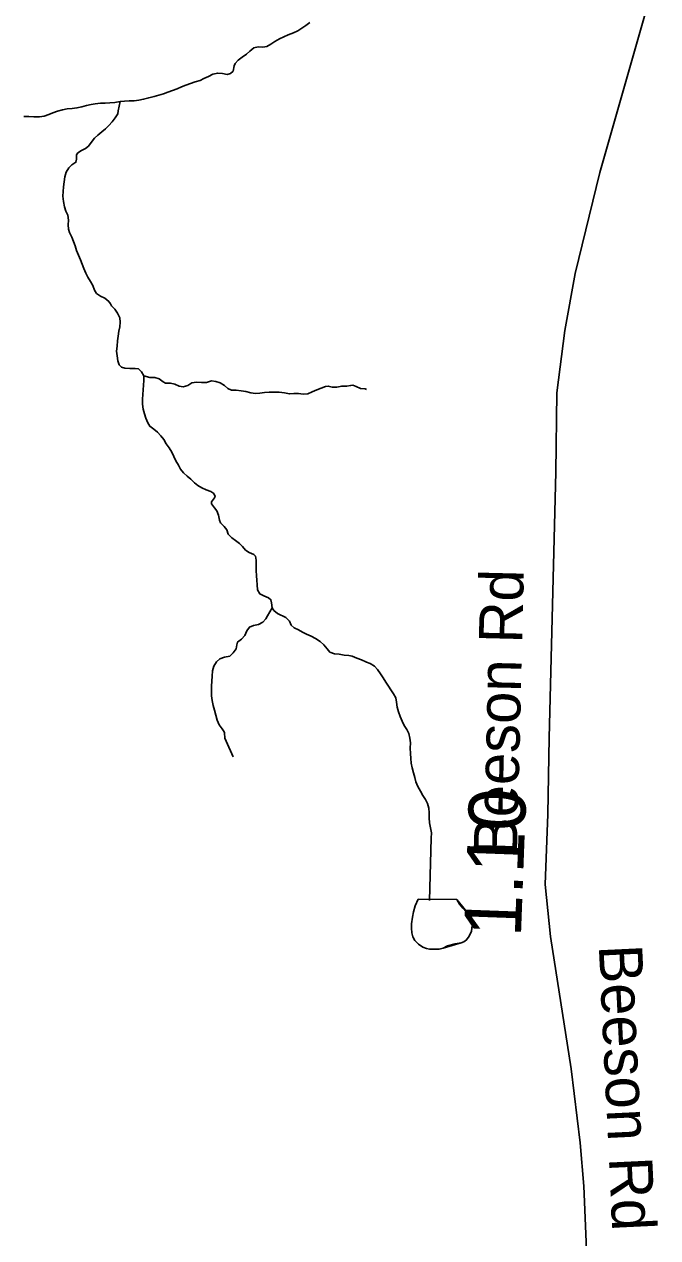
# Model space of a CAD drawing. Extents: x 1662474 to 1856135, y 779280 to 917889.
# Drawn here: x 1699249 to 1700639, y 865246 to 867907 of the extents above; entities that cross this region are included whole.
import ezdxf

# ---------------------------------------------------------------- set-up
doc = ezdxf.new("R2010")
doc.units = 0
for name, color, linetype in [('Exist Hydrographic Creek Single Shore', 7, 'Continuous'), ('Exist Hydrographic Misc Water Feature', 7, 'Continuous'), ('Exist Road Secondary Mileage Tenths English Label', 7, 'Continuous'), ('Exist Road Secondary Type 51 Attributed', 7, 'Continuous'), ('Exist Road Secondary Type 51 Label', 7, 'Continuous')]:
    doc.layers.add(name, color=color, linetype=linetype)

msp = doc.modelspace()

# ---------------------------------------------------------------- linework, layer by layer
at = {"layer": 'Exist Hydrographic Creek Single Shore'}
for points in [[(1699459.2, 867737.9), (1699469, 867739), (1699479.2, 867739.8), (1699489.8, 867739.8), (1699500.2, 867740.8), (1699510.8, 867742.9), (1699522, 867746.3), (1699533.8, 867749.2), (1699544, 867751.9), (1699554, 867754.8), (1699564, 867758.4), (1699574, 867762.1), (1699584.5, 867766), (1699594.1, 867769.9), (1699603.4, 867773.6), (1699613.4, 867777.6), (1699624.1, 867780.8), (1699634.6, 867783.9), (1699643, 867788.6), (1699653, 867793.1), (1699662.9, 867797.8), (1699673.4, 867800.4), (1699683.6, 867799.6), (1699693.9, 867797.5), (1699701.5, 867799.1), (1699706.8, 867804.9), (1699709.1, 867815.9), (1699711.2, 867821.4), (1699718.2, 867828.5), (1699726.8, 867835.1), (1699736.4, 867842.1), (1699744, 867848.4), (1699752.4, 867855.5), (1699762.1, 867857.9), (1699772.6, 867857.4), (1699781.2, 867858.9), (1699790, 867863.9), (1699798.9, 867869.7), (1699808.9, 867875.4), (1699818.2, 867879.7), (1699828, 867884.1), (1699839.2, 867888.3), (1699848.8, 867893.1), (1699857.9, 867898.6), (1699866.6, 867904.6), (1699875.5, 867911.2)], [(1699248.2, 867705.4), (1699259, 867705.1), (1699269.5, 867704.6), (1699282.1, 867704.4), (1699292.4, 867705.7), (1699302.4, 867709.3), (1699311.5, 867713.2), (1699322, 867716.7), (1699332.8, 867719.8), (1699343.2, 867721.9), (1699354.2, 867723), (1699364.2, 867724.1), (1699375, 867726.4), (1699385.5, 867729), (1699395.5, 867731.1), (1699404.4, 867732.9), (1699415.8, 867734), (1699426.2, 867734.2), (1699436.8, 867734.8), (1699447.5, 867736.1), (1699459.2, 867737.9)], [(1699511, 867136.4), (1699506.2, 867145.1), (1699499.6, 867151.4), (1699491.8, 867152.4), (1699480.8, 867152.7), (1699469.8, 867153.2), (1699461.9, 867155.1), (1699456.9, 867160.3), (1699454.2, 867169.5), (1699452.5, 867180), (1699451.4, 867190.5), (1699452.5, 867201.5), (1699453.5, 867213.1), (1699454.5, 867223.2), (1699456.1, 867234.1), (1699458.2, 867243.8), (1699459.2, 867253.8), (1699458.2, 867263.9), (1699453.2, 867273.7), (1699447.2, 867282.9), (1699439.9, 867289.9), (1699438, 867294.1), (1699434.1, 867299.6), (1699425.9, 867307), (1699416.2, 867310.9), (1699407, 867317), (1699403.1, 867324.3), (1699399.4, 867334.8), (1699394.5, 867343.5), (1699388.6, 867352.9), (1699384, 867361.6), (1699379.2, 867371.6), (1699375.8, 867381.2), (1699372.1, 867391), (1699367.9, 867400.7), (1699363.8, 867410.9), (1699360.4, 867421.2), (1699357.1, 867431.1), (1699353.2, 867440.6), (1699348.2, 867450.8), (1699345.9, 867457.9), (1699345.1, 867467.4), (1699346.1, 867478.1), (1699344.4, 867488.4), (1699340.1, 867497.2), (1699337, 867507.2), (1699335.1, 867518.8), (1699333.5, 867530.1), (1699334.1, 867540.8), (1699334.9, 867550.8), (1699336.5, 867562.1), (1699338.2, 867572.6), (1699341.1, 867582.8), (1699346.4, 867592.3), (1699353, 867599.1), (1699362.1, 867604.9), (1699363.2, 867611.9), (1699363.8, 867620.9), (1699366.4, 867625.1), (1699374.2, 867630.3), (1699383.1, 867634.6), (1699389.5, 867640.1), (1699395.5, 867648.2), (1699403.1, 867657.4), (1699410.5, 867664.2), (1699418.9, 867671.2), (1699427.2, 867678.1), (1699434.4, 867685.7), (1699441.6, 867693.1), (1699448.2, 867702), (1699454, 867711.2), (1699454.8, 867717.8), (1699456.9, 867727.7), (1699459.2, 867737.9)], [(1699792.9, 866627.8), (1699791.5, 866638.2), (1699790, 866645.1), (1699784.5, 866649.6), (1699774.5, 866653.8), (1699765.5, 866658.2), (1699760.9, 866667.1), (1699760, 866677.6), (1699759, 866687.9), (1699758.2, 866697.6), (1699757.4, 866709.1), (1699757.4, 866720.7), (1699757.6, 866731.7), (1699756.4, 866740.6), (1699752.6, 866744.6), (1699742.5, 866748.5), (1699734.4, 866754.2), (1699728, 866762.1), (1699720.9, 866768.7), (1699712.2, 866775.2), (1699703.9, 866780.8), (1699696.2, 866788.9), (1699693.1, 866798.6), (1699687.6, 866806), (1699679.5, 866813.9), (1699676.9, 866819.9), (1699675.2, 866830.6), (1699671.6, 866840.6), (1699666.1, 866846.7), (1699659.5, 866855.6), (1699659.5, 866860.1), (1699666.1, 866869), (1699667.4, 866871.6), (1699665, 866877.9), (1699658.5, 866882.6), (1699648.2, 866886.6), (1699638.5, 866890.5), (1699629.9, 866895.5), (1699622, 866901.8), (1699614.4, 866909.4), (1699606.5, 866916.2), (1699598.1, 866923.3), (1699591.5, 866931.7), (1699586.9, 866940.6), (1699581.6, 866950.1), (1699577.1, 866959.5), (1699572.4, 866968.9), (1699566.4, 866978.1), (1699560.2, 866987.3), (1699554.8, 866996.5), (1699548.8, 867004.4), (1699540.9, 867012.5), (1699532.8, 867019.1), (1699524.6, 867025.6), (1699519.6, 867033.2), (1699515.4, 867043.2), (1699512.8, 867052.7), (1699509.9, 867063.2), (1699508.6, 867074.2), (1699508.6, 867084.9), (1699509.1, 867095.4), (1699509.4, 867105.4), (1699510.8, 867116.2), (1699511.2, 867126.4), (1699511, 867136.4)], [(1699511, 867136.4), (1699524.4, 867132.8), (1699535.4, 867133), (1699545.1, 867129.6), (1699553.5, 867123), (1699558.5, 867120.4), (1699569.8, 867119.9), (1699579.5, 867118.1), (1699588.9, 867113.6), (1699597.4, 867112.2), (1699607.9, 867115.4), (1699616.8, 867120.7), (1699626.8, 867122.2), (1699637.8, 867121.4), (1699648.5, 867122), (1699659.5, 867125.4), (1699669.2, 867123.8), (1699678.6, 867120.9), (1699688.4, 867115.1), (1699695.8, 867108.6), (1699703.6, 867104.6), (1699713.6, 867104.9), (1699724.6, 867103.6), (1699734.9, 867101.8), (1699745.9, 867099.1), (1699755.9, 867097.8), (1699765.8, 867098.4), (1699776, 867099.7), (1699786.2, 867100.2), (1699797.6, 867100.4), (1699808.1, 867100.4), (1699819.6, 867099.4), (1699830.4, 867096.8), (1699840.1, 867097.6), (1699850.6, 867097.6), (1699860.9, 867096), (1699870.8, 867096.5), (1699880.8, 867101.2), (1699890.5, 867105.4), (1699899.9, 867109.1), (1699909.6, 867113.3), (1699915.9, 867113.8), (1699924.4, 867111.5), (1699934.9, 867111.8), (1699945.4, 867113.8), (1699956.4, 867113.6), (1699964.8, 867115.1), (1699969.8, 867116.2), (1699977.1, 867113.1), (1699986.8, 867108.3), (1699996.5, 867107.6), (1699999.9, 867106.5)], [(1699707.2, 866300.5), (1699691.8, 866335.1), (1699688.6, 866341.9), (1699688.1, 866353.5), (1699687.6, 866355.6), (1699682.9, 866362.2), (1699676.6, 866370.6), (1699672.1, 866381.1), (1699669, 866391.8), (1699666.4, 866402.9), (1699663.5, 866413.4), (1699660.9, 866423.9), (1699659.5, 866434.6), (1699659.5, 866445.4), (1699659.8, 866455.9), (1699660.2, 866466.6), (1699660.9, 866477.9), (1699661.6, 866489.2), (1699665, 866499.4), (1699670.8, 866508.9), (1699678.1, 866516), (1699688.4, 866519.1), (1699699.6, 866521.8), (1699707.5, 866529.1), (1699713.6, 866537.8), (1699715.1, 866546.1), (1699716.8, 866552.4), (1699725.6, 866558.5), (1699732.8, 866566.9), (1699737.5, 866576.9), (1699743, 866585.2), (1699751.9, 866588.7), (1699763.1, 866591.3), (1699772.1, 866596), (1699778.9, 866603.4), (1699782.4, 866609.7), (1699792.9, 866627.8)], [(1700137.8, 865985.6), (1700141.9, 866122.6), (1700142.1, 866134.1), (1700140.4, 866145.1), (1700138.2, 866156.1), (1700137.1, 866166.9), (1700136.9, 866177.7), (1700136.4, 866188.2), (1700133.8, 866198.7), (1700129.2, 866207.3), (1700123.2, 866216.2), (1700118, 866225.4), (1700112.5, 866235.4), (1700108.2, 866245.9), (1700105.4, 866255.1), (1700102.8, 866265.3), (1700099.9, 866276.4), (1700097.5, 866286.9), (1700096.8, 866296.8), (1700096, 866308.1), (1700095.8, 866319.7), (1700096, 866331.2), (1700094.9, 866341.4), (1700092.2, 866351.9), (1700087.9, 866360.9), (1700082.4, 866369.5), (1700077.6, 866378.7), (1700073.9, 866388.9), (1700069.8, 866399.7), (1700066.6, 866409.9), (1700065.5, 866420.4), (1700064, 866429.9), (1700058.8, 866439.1), (1700053.2, 866447.8), (1700047.6, 866455.9), (1700041.9, 866464.2), (1700036.4, 866473.7), (1700030.1, 866482.9), (1700023.8, 866492.1), (1700017.2, 866499.2), (1700007.5, 866505.2), (1699999.9, 866508.6), (1699998.1, 866509.4), (1699988.4, 866513.6), (1699978.4, 866517), (1699968.4, 866521.8), (1699960.8, 866523.1), (1699950.9, 866523.6), (1699939.9, 866525.7), (1699929.6, 866526.8), (1699919.6, 866530.1), (1699913.2, 866537.5), (1699906.2, 866546.7), (1699898.1, 866554), (1699888.1, 866560.1), (1699878.4, 866565.1), (1699868.4, 866569.5), (1699859, 866574.2), (1699850.4, 866579.2), (1699840.9, 866583.7), (1699834.2, 866589.4), (1699830.4, 866598.6), (1699822.5, 866606), (1699804.4, 866615.4), (1699796.5, 866622), (1699792.9, 866627.8)]]:
    msp.add_lwpolyline(points, dxfattribs=at)
at = {"layer": 'Exist Hydrographic Misc Water Feature'}
msp.add_line((1700113.3, 865988.5), (1700197.6, 865987.6), dxfattribs=at)
msp.add_line((1700113.3, 865988.5), (1700197.6, 865987.6), dxfattribs=at)
for points in [[(1700113.3, 865988.5), (1700106.8, 865973.7), (1700102.9, 865960.6), (1700100.6, 865949.2), (1700098.4, 865934.4), (1700098.4, 865924.6), (1700099, 865914.8), (1700101.6, 865905.6), (1700105.9, 865898.1), (1700113.9, 865889.8), (1700123.4, 865883.1), (1700131.2, 865880.4), (1700138.2, 865878.7), (1700147.8, 865878.5), (1700159.4, 865879.1), (1700167.9, 865881.3), (1700177.4, 865886), (1700193.9, 865890.7), (1700207.6, 865892.8), (1700213.3, 865895.2), (1700219.2, 865899.2), (1700225, 865907.3), (1700230.4, 865918.6), (1700231.7, 865930.9), (1700231.9, 865939.2), (1700230.8, 865946.5), (1700228.8, 865949.8), (1700225.2, 865953.2), (1700211.2, 865969.1), (1700203.7, 865977.4), (1700197.6, 865987.6)], [(1700113.3, 865988.5), (1700106.8, 865973.7), (1700102.9, 865960.6), (1700100.6, 865949.2), (1700098.4, 865934.4), (1700098.4, 865924.6), (1700099, 865914.8), (1700101.6, 865905.6), (1700105.9, 865898.1), (1700113.9, 865889.8), (1700123.4, 865883.1), (1700131.2, 865880.4), (1700138.2, 865878.7), (1700147.8, 865878.5), (1700159.4, 865879.1), (1700167.9, 865881.3), (1700207.6, 865892.8), (1700213.3, 865895.2), (1700219.2, 865899.2), (1700225, 865907.3), (1700230.4, 865918.6), (1700231.7, 865930.9), (1700231.9, 865939.2), (1700230.8, 865946.5), (1700228.8, 865949.8), (1700197.6, 865987.6)]]:
    msp.add_lwpolyline(points, dxfattribs=at)
at = {"layer": 'Exist Road Secondary Type 51 Attributed'}
msp.add_lwpolyline([(1700482.5, 865219.4), (1700476.8, 865359.4), (1700468.8, 865454.1), (1700448.9, 865616.3), (1700403.3, 865906.6), (1700392, 866020.4), (1700397.7, 866174.7), (1700400.5, 866342.6), (1700414.7, 866925.4), (1700417.6, 867099), (1700434.7, 867235.6), (1700457.4, 867360.8), (1700511.5, 867582.2), (1700631.3, 868002.5)], dxfattribs=at)

# ---------------------------------------------------------------- texts
at = {"layer": 'Exist Road Secondary Mileage Tenths English Label'}
msp.add_text('1.10', height=125, rotation=87.8856, dxfattribs=at).set_placement((1700338.4, 865904.3))
at = {"layer": 'Exist Road Secondary Type 51 Label'}
for rotation, p in [(88.6046, (1700329.6, 866082.6)), (272.7276, (1700509.2, 865886.9))]:
    msp.add_text('Beeson Rd', height=95, rotation=rotation, dxfattribs=at).set_placement(p)

doc.saveas('drawing.dxf')
